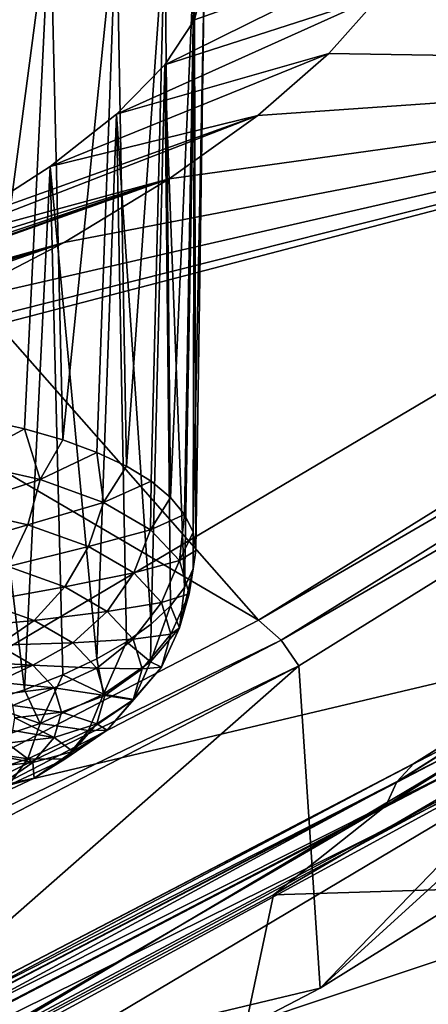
# Model space of a CAD drawing. Header units: metres. Extents: x -90 to 304, y -90 to 74.
# Tile 542 of 570: x 291.42 to 292.55, y 0.72 to 3.44. Entities that reach past the tile are written whole.
import ezdxf

# ---------------------------------------------------------------- set-up
doc = ezdxf.new("R2010")
doc.units = ezdxf.units.M
doc.layers.add('solid_21662050_350', color=7, linetype='CONTINUOUS')

msp = doc.modelspace()

# ---------------------------------------------------------------- linework, layer by layer
at = {"layer": 'solid_21662050_350'}
for points in [[(289.39624, 8.123438, 202.476379), (287.637909, 6.832547, 206.063828), (294.386627, 3.213256, 207.553268)], [(289.39624, 8.123438, 202.476379), (294.386627, 3.213256, 207.553268), (296.3479, 4.703305, 203.41449)], [(287.637909, 6.832547, 206.063828), (285.585876, 5.59242, 209.510269), (292.082642, 1.7806, 211.532623)], [(287.637909, 6.832547, 206.063828), (292.082642, 1.7806, 211.532623), (294.386627, 3.213256, 207.553268)], [(285.585876, 5.59242, 209.510269), (289.450409, 0.414367, 215.327469), (292.082642, 1.7806, 211.532623)], [(292.419586, 3.960843, 178.540878), (294.209259, 4.777267, 178.513931), (294.115082, 3.319186, 182.563904)], [(289.228638, 3.117851, 177.329239), (291.545532, 4.00851, 177.409454), (291.835663, 4.042327, 177.644897)], [(290.4245, 3.525797, 177.478607), (289.228638, 3.117851, 177.329239), (291.835663, 4.042327, 177.644897)], [(289.503723, 3.281997, 177.169724), (291.545532, 4.00851, 177.409454), (289.228638, 3.117851, 177.329239)], [(289.503723, 3.281997, 177.169724), (291.21991, 3.944116, 177.221268), (291.545532, 4.00851, 177.409454)], [(292.504211, 3.878676, 178.866959), (292.419586, 3.960843, 178.540878), (294.115082, 3.319186, 182.563904)], [(292.530151, 3.776297, 179.18132), (292.504211, 3.878676, 178.866959), (294.115082, 3.319186, 182.563904)], [(292.50415, 3.654716, 179.488968), (292.530151, 3.776297, 179.18132), (294.115082, 3.319186, 182.563904)], [(291.278595, 3.739812, 177.833023), (291.506134, 3.75587, 178.044266), (291.318726, 2.335425, 177.429199)], [(291.506134, 3.75587, 178.044266), (291.435211, 2.309547, 177.520309), (291.318726, 2.335425, 177.429199)], [(291.506134, 3.75587, 178.044266), (291.541199, 2.27916, 177.622208), (291.435211, 2.309547, 177.520309)], [(291.506134, 3.75587, 178.044266), (291.689606, 3.743246, 178.286652), (291.541199, 2.27916, 177.622208)], [(291.689606, 3.743246, 178.286652), (291.635559, 2.244599, 177.73378), (291.541199, 2.27916, 177.622208)], [(291.689606, 3.743246, 178.286652), (291.717194, 2.20624, 177.853806), (291.635559, 2.244599, 177.73378)], [(291.689606, 3.743246, 178.286652), (291.8237, 3.70321, 178.549896), (291.717194, 2.20624, 177.853806)], [(291.8237, 3.70321, 178.549896), (291.785248, 2.164505, 177.980957), (291.717194, 2.20624, 177.853806)], [(291.8237, 3.70321, 178.549896), (291.838989, 2.11985, 178.113861), (291.785248, 2.164505, 177.980957)], [(291.8237, 3.70321, 178.549896), (291.905182, 3.637832, 178.824127), (291.838989, 2.11985, 178.113861)], [(291.8237, 3.317494, 179.621262), (292.50415, 3.654716, 179.488968), (292.419434, 3.510081, 179.79274)], [(291.905182, 3.441918, 179.368286), (292.50415, 3.654716, 179.488968), (291.8237, 3.317494, 179.621262)], [(291.905182, 3.441918, 179.368286), (291.932465, 3.549776, 179.099762), (292.50415, 3.654716, 179.488968)], [(292.419434, 3.510081, 179.79274), (292.50415, 3.654716, 179.488968), (294.115082, 3.319186, 182.563904)], [(291.905182, 3.637832, 178.824127), (291.877777, 2.072766, 178.251038), (291.838989, 2.11985, 178.113861)], [(291.905182, 3.637832, 178.824127), (291.901215, 2.023767, 178.391006), (291.877777, 2.072766, 178.251038)], [(291.905182, 3.637832, 178.824127), (291.932465, 3.549776, 179.099762), (291.901215, 2.023767, 178.391006)], [(291.901215, 2.023767, 178.391006), (291.932465, 3.549776, 179.099762), (291.909058, 1.973391, 178.532227)], [(291.905182, 3.441918, 179.368286), (291.909058, 1.973391, 178.532227), (291.932465, 3.549776, 179.099762)], [(291.689606, 3.180539, 179.849609), (292.419434, 3.510081, 179.79274), (292.276215, 3.348111, 180.077515)], [(291.8237, 3.317494, 179.621262), (292.419434, 3.510081, 179.79274), (291.689606, 3.180539, 179.849609)], [(292.276215, 3.348111, 180.077515), (292.419434, 3.510081, 179.79274), (294.115082, 3.319186, 182.563904)], [(291.905182, 3.441918, 179.368286), (291.8237, 3.317494, 179.621262), (291.877777, 1.870724, 178.812241)], [(291.905182, 3.441918, 179.368286), (291.877777, 1.870724, 178.812241), (291.901215, 1.92219, 178.673157)], [(291.905182, 3.441918, 179.368286), (291.901215, 1.92219, 178.673157), (291.909058, 1.973391, 178.532227)], [(291.506104, 3.035766, 180.044418), (292.276215, 3.348111, 180.077515), (292.080261, 3.177153, 180.327377)], [(291.689606, 3.180539, 179.849609), (292.276215, 3.348111, 180.077515), (291.506104, 3.035766, 180.044418)], [(292.080261, 3.177153, 180.327377), (292.276215, 3.348111, 180.077515), (294.115082, 3.319186, 182.563904)], [(290.32431, 1.072432, 184.546524), (294.115082, 3.319186, 182.563904), (293.679626, 1.868235, 186.594086)], [(290.32431, 1.072432, 184.546524), (290.636963, 2.408681, 180.835785), (294.115082, 3.319186, 182.563904)], [(290.636963, 2.408681, 180.835785), (290.86908, 2.499429, 180.841644), (294.115082, 3.319186, 182.563904)], [(290.86908, 2.499429, 180.841644), (291.219025, 2.655793, 180.798721), (294.115082, 3.319186, 182.563904)], [(291.219025, 2.655793, 180.798721), (291.5448, 2.825387, 180.694885), (294.115082, 3.319186, 182.563904)], [(291.5448, 2.825387, 180.694885), (291.835114, 3.001562, 180.535095), (294.115082, 3.319186, 182.563904)], [(291.8237, 3.317494, 179.621262), (291.689606, 3.180539, 179.849609), (291.785248, 1.769251, 179.078812)], [(291.8237, 3.317494, 179.621262), (291.785248, 1.769251, 179.078812), (291.838989, 1.819558, 178.947952)], [(291.8237, 3.317494, 179.621262), (291.838989, 1.819558, 178.947952), (291.877777, 1.870724, 178.812241)], [(291.835114, 3.001562, 180.535095), (292.080261, 3.177153, 180.327377), (294.115082, 3.319186, 182.563904)], [(294.451508, 3.158963, 207.57045), (294.386627, 3.213256, 207.553268), (292.082642, 1.7806, 211.532623)], [(291.150726, 2.81633, 180.254852), (292.080261, 3.177153, 180.327377), (291.835114, 3.001562, 180.535095)], [(291.278595, 2.888741, 180.196945), (292.080261, 3.177153, 180.327377), (291.150726, 2.81633, 180.254852)], [(291.506104, 3.035766, 180.044418), (292.080261, 3.177153, 180.327377), (291.278595, 2.888741, 180.196945)], [(291.689606, 3.180539, 179.849609), (291.506104, 3.035766, 180.044418), (291.635559, 1.673408, 179.320328)], [(291.689606, 3.180539, 179.849609), (291.635559, 1.673408, 179.320328), (291.717194, 1.720356, 179.2034)], [(291.689606, 3.180539, 179.849609), (291.717194, 1.720356, 179.2034), (291.785248, 1.769251, 179.078812)], [(294.451508, 3.158963, 207.57045), (292.082642, 1.7806, 211.532623), (292.144623, 1.724648, 211.554413)], [(294.503113, 3.089861, 207.572586), (294.451508, 3.158963, 207.57045), (292.144623, 1.724648, 211.554413)], [(292.194061, 1.654186, 211.560318), (294.503113, 3.089861, 207.572586), (292.144623, 1.724648, 211.554413)], [(292.252808, 0.761789, 211.134308), (294.503113, 3.089861, 207.572586), (292.194061, 1.654186, 211.560318)], [(292.252808, 0.761789, 211.134308), (294.557739, 2.201607, 207.135071), (294.503113, 3.089861, 207.572586)], [(291.506104, 3.035766, 180.044418), (291.278595, 2.888741, 180.196945), (291.435211, 1.587383, 179.526199)], [(291.506104, 3.035766, 180.044418), (291.435211, 1.587383, 179.526199), (291.541199, 1.628921, 179.428314)], [(291.506104, 3.035766, 180.044418), (291.541199, 1.628921, 179.428314), (291.635559, 1.673408, 179.320328)], [(290.576019, 2.553177, 180.347198), (291.835114, 3.001562, 180.535095), (291.5448, 2.825387, 180.694885)], [(290.726135, 2.613378, 180.345963), (291.835114, 3.001562, 180.535095), (290.576019, 2.553177, 180.347198)], [(290.873016, 2.677828, 180.329941), (291.835114, 3.001562, 180.535095), (290.726135, 2.613378, 180.345963)], [(291.015045, 2.745746, 180.299408), (291.835114, 3.001562, 180.535095), (290.873016, 2.677828, 180.329941)], [(291.150726, 2.81633, 180.254852), (291.835114, 3.001562, 180.535095), (291.015045, 2.745746, 180.299408)], [(291.278595, 2.888741, 180.196945), (291.318726, 1.549248, 179.6129), (291.435211, 1.587383, 179.526199)], [(294.892059, 2.863785, 207.549835), (294.828308, 2.830796, 207.504639), (292.511871, 1.383854, 211.523666)], [(292.572937, 1.41516, 211.573547), (294.892059, 2.863785, 207.549835), (292.511871, 1.383854, 211.523666)], [(289.227936, 2.088428, 180.187805), (291.5448, 2.825387, 180.694885), (289.502777, 2.113083, 180.415512)], [(290.424469, 2.497934, 180.333603), (291.5448, 2.825387, 180.694885), (289.227936, 2.088428, 180.187805)], [(289.502777, 2.113083, 180.415512), (291.5448, 2.825387, 180.694885), (291.219025, 2.655793, 180.798721)], [(290.576019, 2.553177, 180.347198), (291.5448, 2.825387, 180.694885), (290.424469, 2.497934, 180.333603)], [(294.828308, 2.830796, 207.504639), (294.778748, 2.778474, 207.459885), (292.464417, 1.33284, 211.475281)], [(292.511871, 1.383854, 211.523666), (294.828308, 2.830796, 207.504639), (292.464417, 1.33284, 211.475281)], [(294.778748, 2.778474, 207.459885), (294.747345, 2.711001, 207.419174), (292.434326, 1.266196, 211.432266)], [(292.464417, 1.33284, 211.475281), (294.778748, 2.778474, 207.459885), (292.434326, 1.266196, 211.432266)], [(292.434326, 1.266196, 211.432266), (294.747345, 2.711001, 207.419174), (293.352295, 1.736709, 209.877701)], [(291.265503, 2.217327, 177.374969), (291.318726, 2.335425, 177.429199), (291.435211, 2.309547, 177.520309)], [(291.478668, 2.169188, 177.543869), (291.265503, 2.217327, 177.374969), (291.435211, 2.309547, 177.520309)], [(291.478668, 2.169188, 177.543869), (291.435211, 2.309547, 177.520309), (291.541199, 2.27916, 177.622208)], [(291.478668, 2.169188, 177.543869), (291.541199, 2.27916, 177.622208), (291.635559, 2.244599, 177.73378)], [(291.653595, 2.106069, 177.748062), (291.478668, 2.169188, 177.543869), (291.635559, 2.244599, 177.73378)], [(291.653595, 2.106069, 177.748062), (291.635559, 2.244599, 177.73378), (291.717194, 2.20624, 177.853806)], [(291.240204, 2.090414, 177.379898), (291.265503, 2.217327, 177.374969), (291.478668, 2.169188, 177.543869)], [(291.653595, 2.106069, 177.748062), (291.717194, 2.20624, 177.853806), (291.785248, 2.164505, 177.980957)], [(292.252808, 0.761789, 211.134308), (293.532257, 1.928234, 207.894394), (294.557739, 2.201607, 207.135071)], [(291.240204, 2.090414, 177.379898), (291.478668, 2.169188, 177.543869), (291.444702, 2.044231, 177.541931)], [(291.444702, 2.044231, 177.541931), (291.478668, 2.169188, 177.543869), (291.653595, 2.106069, 177.748062)], [(291.7836, 2.030396, 177.979706), (291.653595, 2.106069, 177.748062), (291.785248, 2.164505, 177.980957)], [(291.7836, 2.030396, 177.979706), (291.785248, 2.164505, 177.980957), (291.838989, 2.11985, 178.113861)], [(291.444702, 2.044231, 177.541931), (291.653595, 2.106069, 177.748062), (291.612549, 1.983678, 177.737823)], [(291.612549, 1.983678, 177.737823), (291.653595, 2.106069, 177.748062), (291.7836, 2.030396, 177.979706)], [(291.7836, 2.030396, 177.979706), (291.838989, 2.11985, 178.113861), (291.877777, 2.072766, 178.251038)], [(291.240204, 2.090414, 177.379898), (291.444702, 2.044231, 177.541931), (291.198395, 1.972303, 177.412643)], [(291.863647, 1.945078, 178.229904), (291.7836, 2.030396, 177.979706), (291.877777, 2.072766, 178.251038)], [(291.863647, 1.945078, 178.229904), (291.877777, 2.072766, 178.251038), (291.901215, 2.023767, 178.391006)], [(291.444702, 2.044231, 177.541931), (291.390015, 1.929031, 177.564468), (291.198395, 1.972303, 177.412643)], [(291.444702, 2.044231, 177.541931), (291.612549, 1.983678, 177.737823), (291.390015, 1.929031, 177.564468)], [(291.612549, 1.983678, 177.737823), (291.7836, 2.030396, 177.979706), (291.737244, 1.911082, 177.960052)], [(291.737244, 1.911082, 177.960052), (291.7836, 2.030396, 177.979706), (291.863647, 1.945078, 178.229904)], [(291.863647, 1.945078, 178.229904), (291.901215, 2.023767, 178.391006), (291.909058, 1.973391, 178.532227)], [(291.612549, 1.983678, 177.737823), (291.547272, 1.872294, 177.748016), (291.390015, 1.929031, 177.564468)], [(291.612549, 1.983678, 177.737823), (291.737244, 1.911082, 177.960052), (291.547272, 1.872294, 177.748016)], [(291.863647, 1.945078, 178.229904), (291.909058, 1.973391, 178.532227), (291.890686, 1.853392, 178.489029)], [(291.890686, 1.853392, 178.489029), (291.909058, 1.973391, 178.532227), (291.901215, 1.92219, 178.673157)], [(291.737244, 1.911082, 177.960052), (291.863647, 1.945078, 178.229904), (291.814056, 1.829232, 178.200073)], [(291.814056, 1.829232, 178.200073), (291.863647, 1.945078, 178.229904), (291.890686, 1.853392, 178.489029)], [(293.532257, 1.928234, 207.894394), (291.118683, 0.490898, 211.886749), (293.532288, 1.787114, 207.843552)], [(292.252808, 0.761789, 211.134308), (291.118683, 0.490898, 211.886749), (293.532257, 1.928234, 207.894394)], [(291.390015, 1.929031, 177.564468), (291.547272, 1.872294, 177.748016), (291.318268, 1.831315, 177.609985)], [(291.737244, 1.911082, 177.960052), (291.664124, 1.804273, 177.956238), (291.547272, 1.872294, 177.748016)], [(291.737244, 1.911082, 177.960052), (291.814056, 1.829232, 178.200073), (291.664124, 1.804273, 177.956238)], [(291.863647, 1.758863, 178.747131), (291.901215, 1.92219, 178.673157), (291.877777, 1.870724, 178.812241)], [(291.863647, 1.758863, 178.747131), (291.890686, 1.853392, 178.489029), (291.901215, 1.92219, 178.673157)], [(289.704224, -0.253776, 188.230194), (293.679626, 1.868235, 186.594086), (292.90567, 0.433562, 190.579041)], [(289.704224, -0.253776, 188.230194), (290.32431, 1.072432, 184.546524), (293.679626, 1.868235, 186.594086)], [(291.547272, 1.872294, 177.748016), (291.462189, 1.779389, 177.777969), (291.318268, 1.831315, 177.609985)], [(291.547272, 1.872294, 177.748016), (291.664124, 1.804273, 177.956238), (291.462189, 1.779389, 177.777969)], [(291.814056, 1.829232, 178.200073), (291.890686, 1.853392, 178.489029), (291.839996, 1.741273, 178.448669)], [(291.863647, 1.758863, 178.747131), (291.877777, 1.870724, 178.812241), (291.838989, 1.819558, 178.947952)], [(291.839996, 1.741273, 178.448669), (291.890686, 1.853392, 178.489029), (291.863647, 1.758863, 178.747131)], [(291.318268, 1.831315, 177.609985), (291.462189, 1.779389, 177.777969), (291.234222, 1.757639, 177.675415)], [(291.814056, 1.829232, 178.200073), (291.736084, 1.727581, 178.181137), (291.664124, 1.804273, 177.956238)], [(291.814056, 1.829232, 178.200073), (291.839996, 1.741273, 178.448669), (291.736084, 1.727581, 178.181137)], [(291.664124, 1.804273, 177.956238), (291.569122, 1.717134, 177.968536), (291.462189, 1.779389, 177.777969)], [(291.664124, 1.804273, 177.956238), (291.736084, 1.727581, 178.181137), (291.569122, 1.717134, 177.968536)], [(291.7836, 1.665122, 178.994293), (291.838989, 1.819558, 178.947952), (291.785248, 1.769251, 179.078812)], [(291.7836, 1.665122, 178.994293), (291.863647, 1.758863, 178.747131), (291.838989, 1.819558, 178.947952)], [(292.144623, 1.724648, 211.554413), (292.082642, 1.7806, 211.532623), (289.450409, 0.414367, 215.327469)], [(293.222748, 1.054265, 209.87912), (293.532288, 1.787114, 207.843552), (291.118683, 0.349757, 211.835953)], [(291.118683, 0.490898, 211.886749), (291.118683, 0.349757, 211.835953), (293.532288, 1.787114, 207.843552)], [(291.462189, 1.779389, 177.777969), (291.362946, 1.711194, 177.825668), (291.234222, 1.757639, 177.675415)], [(291.462189, 1.779389, 177.777969), (291.569122, 1.717134, 177.968536), (291.362946, 1.711194, 177.825668)], [(291.7836, 1.665122, 178.994293), (291.785248, 1.769251, 179.078812), (291.717194, 1.720356, 179.2034)], [(291.814056, 1.650586, 178.696274), (291.863647, 1.758863, 178.747131), (291.7836, 1.665122, 178.994293)], [(291.814056, 1.650586, 178.696274), (291.839996, 1.741273, 178.448669), (291.863647, 1.758863, 178.747131)], [(292.144623, 1.724648, 211.554413), (289.450409, 0.414367, 215.327469), (289.509186, 0.356836, 215.353653)], [(292.194061, 1.654186, 211.560318), (292.144623, 1.724648, 211.554413), (289.509186, 0.356836, 215.353653)], [(291.569122, 1.717134, 177.968536), (291.458618, 1.655512, 177.996124), (291.362946, 1.711194, 177.825668)], [(291.569122, 1.717134, 177.968536), (291.634979, 1.646945, 178.174362), (291.458618, 1.655512, 177.996124)], [(291.736084, 1.727581, 178.181137), (291.634979, 1.646945, 178.174362), (291.569122, 1.717134, 177.968536)], [(291.736084, 1.727581, 178.181137), (291.760376, 1.645165, 178.414063), (291.634979, 1.646945, 178.174362)], [(291.653595, 1.575773, 179.221008), (291.717194, 1.720356, 179.2034), (291.635559, 1.673408, 179.320328)], [(291.653595, 1.575773, 179.221008), (291.7836, 1.665122, 178.994293), (291.717194, 1.720356, 179.2034)], [(291.736084, 1.727581, 178.181137), (291.839996, 1.741273, 178.448669), (291.760376, 1.645165, 178.414063)], [(291.814056, 1.650586, 178.696274), (291.760376, 1.645165, 178.414063), (291.839996, 1.741273, 178.448669)], [(293.352295, 1.736709, 209.877701), (293.222748, 1.054265, 209.87912), (292.123383, 1.019982, 211.868484)], [(292.434326, 1.266196, 211.432266), (293.352295, 1.736709, 209.877701), (292.123383, 1.019982, 211.868484)], [(291.362946, 1.711194, 177.825668), (291.458618, 1.655512, 177.996124), (291.270203, 1.665798, 177.908218)], [(291.458618, 1.655512, 177.996124), (291.319366, 1.638206, 177.992981), (291.270203, 1.665798, 177.908218)], [(291.653595, 1.575773, 179.221008), (291.635559, 1.673408, 179.320328), (291.541199, 1.628921, 179.428314)], [(291.737244, 1.560656, 178.933395), (291.7836, 1.665122, 178.994293), (291.653595, 1.575773, 179.221008)], [(291.814056, 1.650586, 178.696274), (291.7836, 1.665122, 178.994293), (291.737244, 1.560656, 178.933395)], [(289.556152, 0.285084, 215.363159), (292.194061, 1.654186, 211.560318), (289.509186, 0.356836, 215.353653)], [(289.617401, -0.611441, 214.948608), (292.194061, 1.654186, 211.560318), (289.556152, 0.285084, 215.363159)], [(289.617401, -0.611441, 214.948608), (292.252808, 0.761789, 211.134308), (292.194061, 1.654186, 211.560318)], [(291.458618, 1.655512, 177.996124), (291.358276, 1.608396, 178.082199), (291.319366, 1.638206, 177.992981)], [(291.458618, 1.655512, 177.996124), (291.517517, 1.592732, 178.180222), (291.358276, 1.608396, 178.082199)], [(291.634979, 1.646945, 178.174362), (291.517517, 1.592732, 178.180222), (291.458618, 1.655512, 177.996124)], [(291.634979, 1.646945, 178.174362), (291.657227, 1.571517, 178.387543), (291.517517, 1.592732, 178.180222)], [(291.634979, 1.646945, 178.174362), (291.760376, 1.645165, 178.414063), (291.657227, 1.571517, 178.387543)], [(291.736084, 1.560194, 178.646072), (291.657227, 1.571517, 178.387543), (291.760376, 1.645165, 178.414063)], [(291.814056, 1.650586, 178.696274), (291.736084, 1.560194, 178.646072), (291.760376, 1.645165, 178.414063)], [(291.814056, 1.650586, 178.696274), (291.737244, 1.560656, 178.933395), (291.736084, 1.560194, 178.646072)], [(291.517517, 1.592732, 178.180222), (291.386383, 1.576743, 178.174759), (291.358276, 1.608396, 178.082199)], [(291.478668, 1.494249, 179.418579), (291.541199, 1.628921, 179.428314), (291.435211, 1.587383, 179.526199)], [(291.478668, 1.494249, 179.418579), (291.653595, 1.575773, 179.221008), (291.541199, 1.628921, 179.428314)], [(291.478668, 1.494249, 179.418579), (291.435211, 1.587383, 179.526199), (291.318726, 1.549248, 179.6129)], [(291.517517, 1.592732, 178.180222), (291.403412, 1.543646, 178.269501), (291.386383, 1.576743, 178.174759)], [(291.517517, 1.592732, 178.180222), (291.537415, 1.525267, 178.370895), (291.403412, 1.543646, 178.269501)], [(291.517517, 1.592732, 178.180222), (291.657227, 1.571517, 178.387543), (291.537415, 1.525267, 178.370895)], [(291.612549, 1.474939, 179.150894), (291.653595, 1.575773, 179.221008), (291.478668, 1.494249, 179.418579)], [(291.634979, 1.493749, 178.599884), (291.537415, 1.525267, 178.370895), (291.657227, 1.571517, 178.387543)], [(291.737244, 1.560656, 178.933395), (291.653595, 1.575773, 179.221008), (291.612549, 1.474939, 179.150894)], [(291.737244, 1.560656, 178.933395), (291.612549, 1.474939, 179.150894), (291.664124, 1.475931, 178.86824)], [(291.736084, 1.560194, 178.646072), (291.634979, 1.493749, 178.599884), (291.657227, 1.571517, 178.387543)], [(291.736084, 1.560194, 178.646072), (291.664124, 1.475931, 178.86824), (291.634979, 1.493749, 178.599884)], [(291.737244, 1.560656, 178.933395), (291.664124, 1.475931, 178.86824), (291.736084, 1.560194, 178.646072)], [(291.265503, 1.423683, 179.579407), (291.478668, 1.494249, 179.418579), (291.318726, 1.549248, 179.6129)], [(291.403412, 1.543646, 178.269501), (291.537415, 1.525267, 178.370895), (291.409119, 1.509519, 178.365234)], [(291.517517, 1.45571, 178.560822), (291.403412, 1.474794, 178.460739), (291.409119, 1.509519, 178.365234)], [(291.537415, 1.525267, 178.370895), (291.517517, 1.45571, 178.560822), (291.409119, 1.509519, 178.365234)], [(291.634979, 1.493749, 178.599884), (291.517517, 1.45571, 178.560822), (291.537415, 1.525267, 178.370895)], [(291.444702, 1.396729, 179.340424), (291.478668, 1.494249, 179.418579), (291.265503, 1.423683, 179.579407)], [(291.517517, 1.45571, 178.560822), (291.386383, 1.439905, 178.55484), (291.403412, 1.474794, 178.460739)], [(291.612549, 1.474939, 179.150894), (291.478668, 1.494249, 179.418579), (291.444702, 1.396729, 179.340424)], [(291.612549, 1.474939, 179.150894), (291.444702, 1.396729, 179.340424), (291.547272, 1.395616, 179.072037)], [(291.634979, 1.493749, 178.599884), (291.569122, 1.416631, 178.803223), (291.517517, 1.45571, 178.560822)], [(291.664124, 1.475931, 178.86824), (291.547272, 1.395616, 179.072037), (291.569122, 1.416631, 178.803223)], [(291.612549, 1.474939, 179.150894), (291.547272, 1.395616, 179.072037), (291.664124, 1.475931, 178.86824)], [(291.664124, 1.475931, 178.86824), (291.569122, 1.416631, 178.803223), (291.634979, 1.493749, 178.599884)], [(291.517517, 1.45571, 178.560822), (291.458618, 1.386733, 178.742691), (291.386383, 1.439905, 178.55484)], [(291.569122, 1.416631, 178.803223), (291.458618, 1.386733, 178.742691), (291.517517, 1.45571, 178.560822)], [(292.6427, 1.424255, 211.620941), (292.572937, 1.41516, 211.573547), (289.921295, 0.033542, 215.411133)], [(289.987549, 0.040803, 215.463623), (292.6427, 1.424255, 211.620941), (289.921295, 0.033542, 215.411133)], [(289.987549, 0.040803, 215.463623), (292.715607, 1.410411, 211.662048), (292.6427, 1.424255, 211.620941)], [(291.444702, 1.396729, 179.340424), (291.265503, 1.423683, 179.579407), (291.240204, 1.329032, 179.49472)], [(291.458618, 1.386733, 178.742691), (291.358276, 1.405292, 178.646332), (291.386383, 1.439905, 178.55484)], [(292.572937, 1.41516, 211.573547), (292.511871, 1.383854, 211.523666), (289.863342, 0.003841, 215.356796)], [(289.921295, 0.033542, 215.411133), (292.572937, 1.41516, 211.573547), (289.863342, 0.003841, 215.356796)], [(289.987549, 0.040803, 215.463623), (290.056793, 0.025043, 215.510056), (292.715607, 1.410411, 211.662048)], [(292.715607, 1.410411, 211.662048), (290.056793, 0.025043, 215.510056), (292.785492, 1.375048, 211.693329)], [(291.444702, 1.396729, 179.340424), (291.240204, 1.329032, 179.49472), (291.390015, 1.322335, 179.249634)], [(291.458618, 1.386733, 178.742691), (291.319366, 1.371391, 178.734085), (291.358276, 1.405292, 178.646332)], [(291.444702, 1.396729, 179.340424), (291.390015, 1.322335, 179.249634), (291.547272, 1.395616, 179.072037)], [(291.547272, 1.395616, 179.072037), (291.390015, 1.322335, 179.249634), (291.462189, 1.343125, 178.989731)], [(291.569122, 1.416631, 178.803223), (291.462189, 1.343125, 178.989731), (291.458618, 1.386733, 178.742691)], [(291.547272, 1.395616, 179.072037), (291.462189, 1.343125, 178.989731), (291.569122, 1.416631, 178.803223)], [(292.511871, 1.383854, 211.523666), (292.464417, 1.33284, 211.475281), (289.818268, -0.045926, 215.304962)], [(289.863342, 0.003841, 215.356796), (292.511871, 1.383854, 211.523666), (289.818268, -0.045926, 215.304962)], [(290.056793, 0.025043, 215.510056), (291.495026, 0.672476, 213.644806), (292.785492, 1.375048, 211.693329)], [(291.458618, 1.386733, 178.742691), (291.362946, 1.320987, 178.909515), (291.319366, 1.371391, 178.734085)], [(291.462189, 1.343125, 178.989731), (291.362946, 1.320987, 178.909515), (291.458618, 1.386733, 178.742691)], [(292.785492, 1.375048, 211.693329), (291.495026, 0.672476, 213.644806), (293.439514, -0.131927, 213.575607)], [(291.462189, 1.343125, 178.989731), (291.318268, 1.276057, 179.152267), (291.362946, 1.320987, 178.909515)], [(291.390015, 1.322335, 179.249634), (291.318268, 1.276057, 179.152267), (291.462189, 1.343125, 178.989731)], [(292.464417, 1.33284, 211.475281), (292.434326, 1.266196, 211.432266), (289.789703, -0.11178, 215.25975)], [(289.818268, -0.045926, 215.304962), (292.464417, 1.33284, 211.475281), (289.789703, -0.11178, 215.25975)], [(289.789703, -0.11178, 215.25975), (292.434326, 1.266196, 211.432266), (290.810577, 0.320527, 213.811295)], [(292.434326, 1.266196, 211.432266), (292.123383, 1.019982, 211.868484), (290.810577, 0.320527, 213.811295)], [(291.979431, 0.336511, 211.872757), (293.222748, 1.054265, 209.87912), (291.118683, 0.349757, 211.835953)], [(292.123383, 1.019982, 211.868484), (293.222748, 1.054265, 209.87912), (291.979431, 0.336511, 211.872757)], [(292.123383, 1.019982, 211.868484), (291.979431, 0.336511, 211.872757), (290.810577, 0.320527, 213.811295)], [(289.617401, -0.611441, 214.948608), (291.118683, 0.490898, 211.886749), (292.252808, 0.761789, 211.134308)]]:
    msp.add_3dface(points, dxfattribs=at)

doc.saveas('drawing.dxf')
